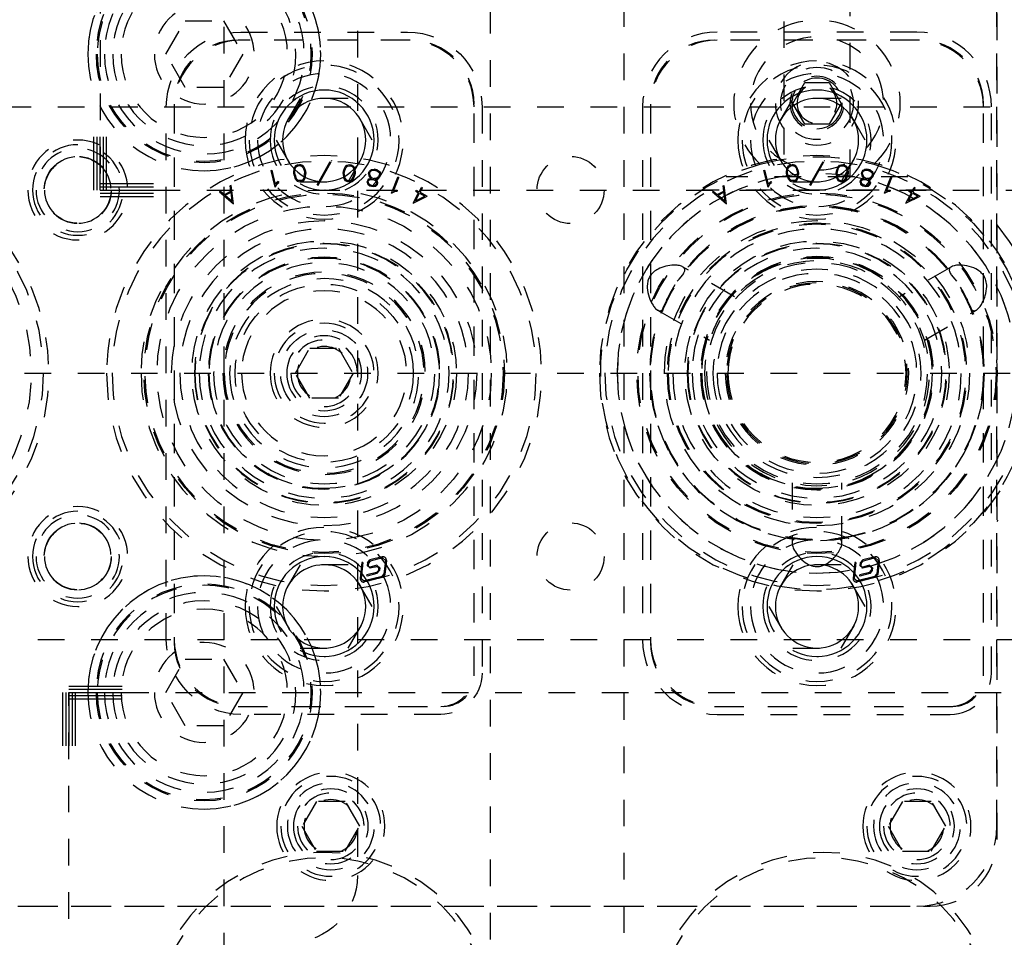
# Model space of a CAD drawing. Header units: inches. Extents: x 3 to 351, y 4 to 271.
# Tile 513 of 530: x 301.72 to 305.42, y 154.06 to 157.5. Entities that reach past the tile are written whole.
import ezdxf

# ---------------------------------------------------------------- set-up
doc = ezdxf.new("R2010")
doc.units = ezdxf.units.IN
doc.header["$LTSCALE"] = 0.5
doc.header["$MEASUREMENT"] = 0
doc.linetypes.add('DIVIDE', pattern=[0.393701, 0.19685, -0.098425, 0, -0.098425])
doc.linetypes.add('HIDDEN', pattern=[0.225, 0.15, -0.075])
doc.layers.add('MFB', color=7, linetype='Continuous')

# ---------------------------------------------------------------- blocks, each defined once
blk = doc.blocks.new('ArrowheadSection')
at = {"color": 0}
for p, q in [((0, 1), (-1, 1)), ((0, 0.5), (-1, 0.5)), ((0, 0), (-1, 0)), ((0, -0.5), (-1, -0.5)), ((0, -1), (-1, -1))]:
    blk.add_line(p, q, dxfattribs=at)

msp = doc.modelspace()

# ---------------------------------------------------------------- linework, layer by layer
at = {"layer": 'MFB', "color": 254, "linetype": 'HIDDEN'}
for p, q in [((302.4875, 146.1736), (302.4875, 166.1736)), ((303.9875, 166.1736), (303.9875, 146.1736)), ((304.5875, 161.294), (304.5875, 156.9131)), ((304.8375, 156.9131), (304.8375, 161.294)), ((303.4875, 151.0486), (303.4875, 158.5586)), ((302.9875, 158.0586), (302.9875, 154.2886)), ((305.3875, 157.9236), (305.3875, 154.4236)), ((305.3875, 154.4736), (305.3875, 157.8736)), ((302.2682, 157.3711), (302.3403, 157.4961)), ((302.3403, 157.4961), (302.4847, 157.4961)), ((302.4847, 157.4961), (302.5569, 157.3711)), ((302.55, 157.4536), (303.175, 157.4536)), ((305.0875, 157.4536), (304.3375, 157.4536)), ((303.185, 157.4236), (302.54, 157.4236)), ((303.175, 157.4236), (302.55, 157.4236)), ((305.0975, 157.4236), (304.3275, 157.4236)), ((305.0875, 157.4236), (304.3375, 157.4236)), ((302.3403, 157.2461), (302.2682, 157.3711)), ((302.5569, 157.3711), (302.4847, 157.2461)), ((302.4847, 157.2461), (302.3403, 157.2461)), ((304.6223, 157.1861), (304.6674, 157.2642)), ((304.6674, 157.2642), (304.7576, 157.2642)), ((304.7576, 157.2642), (304.8027, 157.1861)), ((302.7723, 157.2048), (302.6821, 157.0486)), ((302.9527, 157.2048), (302.7723, 157.2048)), ((303.0429, 157.0486), (302.9527, 157.2048)), ((304.6223, 157.2048), (304.5321, 157.0486)), ((304.8027, 157.2048), (304.6223, 157.2048)), ((304.8929, 157.0486), (304.8027, 157.2048)), ((295.4625, 157.1736), (323.0875, 157.1736)), ((302.27, 155.1736), (302.27, 157.1736)), ((302.3, 157.1836), (302.3, 155.1636)), ((302.3, 157.1736), (302.3, 155.1736)), ((303.425, 155.0386), (303.425, 157.1836)), ((303.425, 155.0486), (303.425, 157.1736)), ((303.455, 157.1736), (303.455, 155.0486)), ((304.0575, 157.1736), (304.0575, 155.1736)), ((304.0875, 157.1836), (304.0875, 155.1636)), ((304.0875, 157.1736), (304.0875, 155.1736)), ((304.6674, 157.1079), (304.6223, 157.1861)), ((304.8027, 157.1861), (304.7576, 157.1079)), ((305.3375, 155.0386), (305.3375, 157.1836)), ((305.3375, 155.0486), (305.3375, 157.1736)), ((305.3675, 155.0486), (305.3675, 157.1736)), ((304.7576, 157.1079), (304.6674, 157.1079)), ((302.6821, 157.0486), (302.7723, 156.8923)), ((302.9527, 156.8923), (303.0429, 157.0486)), ((304.5321, 157.0486), (304.6223, 156.8923)), ((304.8027, 156.8923), (304.8929, 157.0486)), ((302.8362, 156.881), (302.8877, 156.9724)), ((302.8877, 156.9724), (302.8911, 156.9704)), ((304.6862, 156.881), (304.7377, 156.9724)), ((304.7377, 156.9724), (304.7411, 156.9704)), ((302.663, 156.9342), (302.6668, 156.9351)), ((302.6803, 156.8816), (302.6668, 156.9351)), ((302.7484, 156.9261), (302.7495, 156.9413)), ((302.7495, 156.9413), (302.7546, 156.9514)), ((302.7523, 156.9262), (302.7533, 156.9402)), ((302.7533, 156.9402), (302.7575, 156.9484)), ((302.7546, 156.9514), (302.7637, 156.9557)), ((302.7586, 156.9533), (302.7546, 156.9514)), ((302.7575, 156.9484), (302.7648, 156.9519)), ((302.7637, 156.9557), (302.7597, 156.9538)), ((302.7637, 156.9557), (302.7699, 156.9565)), ((302.7648, 156.9519), (302.7698, 156.9525)), ((302.7698, 156.9525), (302.7777, 156.9509)), ((302.7699, 156.9565), (302.7798, 156.9545)), ((302.7798, 156.9545), (302.7699, 156.9565)), ((302.7777, 156.9509), (302.7837, 156.9439)), ((302.7798, 156.9545), (302.7872, 156.9459)), ((302.7837, 156.9439), (302.7881, 156.9306)), ((302.7872, 156.9459), (302.792, 156.9315)), ((302.8397, 156.8791), (302.8911, 156.9704)), ((302.9354, 156.9314), (302.9402, 156.9457)), ((302.9392, 156.9305), (302.9436, 156.9438)), ((302.9402, 156.9457), (302.9476, 156.9543)), ((302.9436, 156.9438), (302.9497, 156.9507)), ((302.9476, 156.9543), (302.9574, 156.9563)), ((302.9497, 156.9507), (302.9575, 156.9523)), ((302.9574, 156.9563), (302.9637, 156.9555)), ((302.9575, 156.9523), (302.9626, 156.9516)), ((302.9626, 156.9516), (302.9698, 156.9482)), ((302.9637, 156.9555), (302.9727, 156.9512)), ((302.9698, 156.9482), (302.974, 156.9399)), ((302.9727, 156.9512), (302.9779, 156.941)), ((302.974, 156.9399), (302.975, 156.926)), ((302.9779, 156.941), (302.979, 156.9259)), ((303.0315, 156.9308), (303.0362, 156.9362)), ((303.0362, 156.9362), (303.0403, 156.9387)), ((303.0403, 156.9387), (303.0501, 156.9394)), ((303.0415, 156.9349), (303.0498, 156.9354)), ((303.0461, 156.9352), (303.0498, 156.9354)), ((303.0498, 156.9354), (303.0602, 156.9328)), ((303.0501, 156.9394), (303.0618, 156.9365)), ((303.0618, 156.9365), (303.0501, 156.9394)), ((303.0618, 156.9365), (303.0701, 156.9311)), ((304.513, 156.9342), (304.5168, 156.9351)), ((304.5303, 156.8816), (304.5168, 156.9351)), ((304.5984, 156.9261), (304.5995, 156.9413)), ((304.5995, 156.9413), (304.6046, 156.9514)), ((304.6023, 156.9262), (304.6033, 156.9402)), ((304.6033, 156.9402), (304.6075, 156.9484)), ((304.6046, 156.9514), (304.6137, 156.9557)), ((304.6075, 156.9484), (304.6148, 156.9519)), ((304.6137, 156.9557), (304.6199, 156.9565)), ((304.6148, 156.9519), (304.6198, 156.9525)), ((304.6198, 156.9525), (304.6277, 156.9509)), ((304.6198, 156.9525), (304.6277, 156.9509)), ((304.6199, 156.9565), (304.6298, 156.9545)), ((304.6298, 156.9545), (304.6199, 156.9565)), ((304.6277, 156.9509), (304.6337, 156.9439)), ((304.6298, 156.9545), (304.6372, 156.9459)), ((304.6372, 156.9459), (304.6298, 156.9545)), ((304.6337, 156.9439), (304.6381, 156.9306)), ((304.6372, 156.9459), (304.642, 156.9315)), ((304.6897, 156.8791), (304.7411, 156.9704)), ((304.7854, 156.9314), (304.7902, 156.9457)), ((304.7892, 156.9305), (304.7936, 156.9438)), ((304.7902, 156.9457), (304.7976, 156.9543)), ((304.7936, 156.9438), (304.7997, 156.9507)), ((304.7976, 156.9543), (304.8074, 156.9563)), ((304.7997, 156.9507), (304.8075, 156.9523)), ((304.8074, 156.9563), (304.8137, 156.9555)), ((304.8075, 156.9523), (304.8126, 156.9516)), ((304.8126, 156.9516), (304.8198, 156.9482)), ((304.8137, 156.9555), (304.8227, 156.9512)), ((304.8198, 156.9482), (304.824, 156.9399)), ((304.8227, 156.9512), (304.8279, 156.941)), ((304.824, 156.9399), (304.825, 156.926)), ((304.8279, 156.941), (304.829, 156.9259)), ((304.8815, 156.9308), (304.8862, 156.9362)), ((304.8862, 156.9362), (304.8903, 156.9387)), ((304.8903, 156.9387), (304.9001, 156.9394)), ((304.9001, 156.9394), (304.8903, 156.9387)), ((304.8915, 156.9349), (304.8998, 156.9354)), ((304.8961, 156.9352), (304.8998, 156.9354)), ((304.8998, 156.9354), (304.9102, 156.9328)), ((304.9001, 156.9394), (304.9118, 156.9365)), ((304.9118, 156.9365), (304.9001, 156.9394)), ((304.9118, 156.9365), (304.9201, 156.9311)), ((302.6788, 156.8713), (302.663, 156.9342)), ((302.7495, 156.9173), (302.7484, 156.9261)), ((302.7495, 156.9173), (302.7542, 156.9028)), ((302.7533, 156.9181), (302.7523, 156.9262)), ((302.7533, 156.9181), (302.7577, 156.9048)), ((302.7542, 156.9028), (302.7616, 156.8943)), ((302.7577, 156.9048), (302.7637, 156.8978)), ((302.7766, 156.8968), (302.7839, 156.9003)), ((302.7839, 156.9003), (302.788, 156.9086)), ((302.7868, 156.8973), (302.7919, 156.9075)), ((302.788, 156.9086), (302.7891, 156.9225)), ((302.7881, 156.9306), (302.7891, 156.9225)), ((302.7919, 156.9075), (302.7931, 156.9226)), ((302.792, 156.9315), (302.7931, 156.9226)), ((302.9343, 156.9225), (302.9354, 156.9314)), ((302.9343, 156.9225), (302.9354, 156.9074)), ((302.9354, 156.9074), (302.9404, 156.8972)), ((302.9382, 156.9224), (302.9392, 156.9305)), ((302.9382, 156.9224), (302.9392, 156.9084)), ((302.9392, 156.9084), (302.9434, 156.9001)), ((302.9434, 156.9001), (302.9506, 156.8967)), ((302.9635, 156.8976), (302.9695, 156.9046)), ((302.9656, 156.894), (302.973, 156.9026)), ((302.9695, 156.9046), (302.974, 156.9179)), ((302.973, 156.9026), (302.9779, 156.917)), ((302.975, 156.926), (302.974, 156.9179)), ((302.979, 156.9259), (302.9779, 156.917)), ((303.0259, 156.8968), (303.0308, 156.9026)), ((303.0292, 156.9216), (303.0315, 156.9308)), ((303.0292, 156.9216), (303.0307, 156.9146)), ((303.0295, 156.895), (303.0329, 156.899)), ((303.0307, 156.9146), (303.0352, 156.907)), ((303.0308, 156.9026), (303.0379, 156.9041)), ((303.0329, 156.899), (303.0383, 156.9001)), ((303.0332, 156.9215), (303.0351, 156.9289)), ((303.0332, 156.9215), (303.0344, 156.916)), ((303.0379, 156.9041), (303.0339, 156.9032)), ((303.0344, 156.916), (303.0381, 156.9098)), ((303.0351, 156.9289), (303.0387, 156.9331)), ((303.0352, 156.907), (303.0398, 156.9041)), ((303.0379, 156.9041), (303.0398, 156.9041)), ((303.0381, 156.9098), (303.0453, 156.9052)), ((303.0383, 156.9001), (303.0464, 156.9001)), ((303.0387, 156.9331), (303.0415, 156.9349)), ((303.0453, 156.9052), (303.0474, 156.9041)), ((303.0464, 156.9001), (303.0536, 156.8963)), ((303.0474, 156.9041), (303.0498, 156.9041)), ((303.0498, 156.9041), (303.0583, 156.9047)), ((303.0583, 156.9047), (303.0498, 156.9041)), ((303.0542, 156.9004), (303.0595, 156.9008)), ((303.0542, 156.9004), (303.0559, 156.8996)), ((303.0559, 156.8996), (303.0613, 156.8948)), ((303.0613, 156.8948), (303.0559, 156.8996)), ((303.0583, 156.9047), (303.0645, 156.9084)), ((303.0645, 156.9084), (303.0583, 156.9047)), ((303.0595, 156.9008), (303.0671, 156.9054)), ((303.0602, 156.9328), (303.0672, 156.9283)), ((303.0645, 156.9084), (303.0681, 156.9127)), ((303.0671, 156.9054), (303.0717, 156.9108)), ((303.0672, 156.9283), (303.0689, 156.9255)), ((303.07, 156.9201), (303.0681, 156.9127)), ((303.0689, 156.9255), (303.07, 156.9201)), ((303.0701, 156.9311), (303.0726, 156.927)), ((303.0741, 156.92), (303.0717, 156.9108)), ((303.0726, 156.927), (303.0741, 156.92)), ((303.1158, 156.8495), (303.1392, 156.9099)), ((303.1229, 156.8569), (303.1429, 156.9084)), ((303.1392, 156.9099), (303.1429, 156.9084)), ((303.1429, 156.9084), (303.1392, 156.9099)), ((305.0535, 156.9111), (304.3716, 156.9111)), ((304.5288, 156.8713), (304.513, 156.9342)), ((304.5995, 156.9173), (304.5984, 156.9261)), ((304.5995, 156.9173), (304.6042, 156.9028)), ((304.6033, 156.9181), (304.6023, 156.9262)), ((304.6033, 156.9181), (304.6077, 156.9048)), ((304.6042, 156.9028), (304.6116, 156.8943)), ((304.6077, 156.9048), (304.6137, 156.8978)), ((304.6266, 156.8968), (304.6339, 156.9003)), ((304.6339, 156.9003), (304.638, 156.9086)), ((304.6368, 156.8973), (304.6419, 156.9075)), ((304.638, 156.9086), (304.6391, 156.9225)), ((304.6381, 156.9306), (304.6391, 156.9225)), ((304.6419, 156.9075), (304.6431, 156.9226)), ((304.642, 156.9315), (304.6431, 156.9226)), ((304.7843, 156.9225), (304.7854, 156.9314)), ((304.7843, 156.9225), (304.7854, 156.9074)), ((304.7854, 156.9074), (304.7904, 156.8972)), ((304.7882, 156.9224), (304.7892, 156.9305)), ((304.7882, 156.9224), (304.7892, 156.9084)), ((304.7892, 156.9084), (304.7934, 156.9001)), ((304.7934, 156.9001), (304.8006, 156.8967)), ((304.8135, 156.8976), (304.8195, 156.9046)), ((304.8156, 156.894), (304.823, 156.9026)), ((304.8195, 156.9046), (304.824, 156.9179)), ((304.823, 156.9026), (304.8279, 156.917)), ((304.825, 156.926), (304.824, 156.9179)), ((304.829, 156.9259), (304.8279, 156.917)), ((304.8759, 156.8968), (304.8808, 156.9026)), ((304.8792, 156.9216), (304.8815, 156.9308)), ((304.8792, 156.9216), (304.8807, 156.9146)), ((304.8795, 156.895), (304.8829, 156.899)), ((304.8807, 156.9146), (304.8852, 156.907)), ((304.8808, 156.9026), (304.8879, 156.9041)), ((304.8829, 156.899), (304.8883, 156.9001)), ((304.8832, 156.9215), (304.8851, 156.9289)), ((304.8832, 156.9215), (304.8844, 156.916)), ((304.8844, 156.916), (304.8881, 156.9098)), ((304.8861, 156.9133), (304.8844, 156.916)), ((304.8851, 156.9289), (304.8887, 156.9331)), ((304.8852, 156.907), (304.8898, 156.9041)), ((304.8881, 156.9098), (304.8865, 156.9125)), ((304.8879, 156.9041), (304.8898, 156.9041)), ((304.8881, 156.9098), (304.8953, 156.9052)), ((304.8953, 156.9052), (304.8881, 156.9098)), ((304.8883, 156.9001), (304.8964, 156.9001)), ((304.8887, 156.9331), (304.8915, 156.9349)), ((304.8953, 156.9052), (304.8974, 156.9041)), ((304.8964, 156.9001), (304.9036, 156.8963)), ((304.8974, 156.9041), (304.8998, 156.9041)), ((304.8998, 156.9041), (304.9083, 156.9047)), ((304.9083, 156.9047), (304.8998, 156.9041)), ((304.9042, 156.9004), (304.9095, 156.9008)), ((304.9042, 156.9004), (304.9059, 156.8996)), ((304.9059, 156.8996), (304.9113, 156.8948)), ((304.9113, 156.8948), (304.9059, 156.8996)), ((304.9083, 156.9047), (304.9145, 156.9084)), ((304.9145, 156.9084), (304.9083, 156.9047)), ((304.9095, 156.9008), (304.9171, 156.9054)), ((304.9102, 156.9328), (304.9172, 156.9283)), ((304.9145, 156.9084), (304.9181, 156.9127)), ((304.9171, 156.9054), (304.9217, 156.9108)), ((304.9172, 156.9283), (304.9189, 156.9255)), ((304.92, 156.9201), (304.9181, 156.9127)), ((304.9189, 156.9255), (304.92, 156.9201)), ((304.9201, 156.9311), (304.9226, 156.927)), ((304.9241, 156.92), (304.9217, 156.9108)), ((304.9226, 156.927), (304.9241, 156.92)), ((304.9658, 156.8495), (304.9892, 156.9099)), ((304.9729, 156.8569), (304.9929, 156.9084)), ((304.9892, 156.9099), (304.9929, 156.9084)), ((304.9929, 156.9084), (304.9892, 156.9099)), ((302.5098, 156.8773), (302.5137, 156.8778)), ((302.5137, 156.8778), (302.5098, 156.8773)), ((302.5123, 156.8573), (302.5098, 156.8773)), ((302.5225, 156.8089), (302.5137, 156.8778)), ((302.6788, 156.8713), (302.6873, 156.8856)), ((302.6803, 156.8816), (302.6842, 156.8882)), ((302.6842, 156.8882), (302.6803, 156.8816)), ((302.6842, 156.8882), (302.6893, 156.8925)), ((302.6893, 156.8925), (302.6842, 156.8882)), ((302.6873, 156.8856), (302.6919, 156.8895)), ((302.6893, 156.8925), (302.6919, 156.8895)), ((302.7616, 156.8943), (302.7715, 156.8922)), ((302.7616, 156.8943), (302.7715, 156.8922)), ((302.7637, 156.8978), (302.7716, 156.8962)), ((302.7716, 156.8962), (302.7637, 156.8978)), ((302.7715, 156.8922), (302.7778, 156.893)), ((302.7716, 156.8962), (302.7766, 156.8968)), ((302.7766, 156.8968), (302.7716, 156.8962)), ((302.7723, 156.8923), (302.9527, 156.8923)), ((302.7778, 156.893), (302.7868, 156.8973)), ((302.7778, 156.893), (302.7868, 156.8973)), ((302.8362, 156.881), (302.8397, 156.8791)), ((302.9404, 156.8972), (302.9495, 156.8929)), ((302.9495, 156.8929), (302.9558, 156.8921)), ((302.9495, 156.8929), (302.9558, 156.8921)), ((302.9506, 156.8967), (302.9556, 156.8961)), ((302.9556, 156.8961), (302.9506, 156.8967)), ((302.9556, 156.8961), (302.9635, 156.8976)), ((302.9558, 156.8921), (302.9656, 156.894)), ((303.0242, 156.8904), (303.0259, 156.8968)), ((303.0242, 156.8904), (303.0259, 156.8829)), ((303.0259, 156.8829), (303.0345, 156.8774)), ((303.0283, 156.8904), (303.0295, 156.895)), ((303.0283, 156.8904), (303.0294, 156.8854)), ((303.0294, 156.8854), (303.0361, 156.8811)), ((303.0345, 156.8774), (303.0462, 156.8745)), ((303.0361, 156.8811), (303.0465, 156.8784)), ((303.0462, 156.8745), (303.0563, 156.8753)), ((303.0465, 156.8784), (303.0544, 156.8791)), ((303.0544, 156.8791), (303.0465, 156.8784)), ((303.0536, 156.8963), (303.0577, 156.8927)), ((303.0544, 156.8791), (303.0577, 156.8829)), ((303.0563, 156.8753), (303.0613, 156.881)), ((303.0577, 156.8927), (303.0589, 156.8875)), ((303.0589, 156.8875), (303.0577, 156.8829)), ((303.0613, 156.8948), (303.0629, 156.8875)), ((303.0629, 156.8875), (303.0613, 156.881)), ((303.2191, 156.8544), (303.2276, 156.8703)), ((303.2225, 156.8525), (303.2311, 156.8684)), ((303.2276, 156.8703), (303.2311, 156.8684)), ((303.2311, 156.8684), (303.2276, 156.8703)), ((305.1455, 156.8611), (304.2795, 156.8611)), ((304.3598, 156.8773), (304.3637, 156.8778)), ((304.3623, 156.8573), (304.3598, 156.8773)), ((304.3725, 156.8089), (304.3637, 156.8778)), ((304.5288, 156.8713), (304.5373, 156.8856)), ((304.5303, 156.8816), (304.5342, 156.8882)), ((304.5342, 156.8882), (304.5303, 156.8816)), ((304.5342, 156.8882), (304.5393, 156.8925)), ((304.5393, 156.8925), (304.5342, 156.8882)), ((304.5373, 156.8856), (304.5419, 156.8895)), ((304.5393, 156.8925), (304.5419, 156.8895)), ((304.6116, 156.8943), (304.6215, 156.8922)), ((304.6116, 156.8943), (304.6215, 156.8922)), ((304.6137, 156.8978), (304.6216, 156.8962)), ((304.6216, 156.8962), (304.6137, 156.8978)), ((304.6215, 156.8922), (304.6278, 156.893)), ((304.6216, 156.8962), (304.6266, 156.8968)), ((304.6266, 156.8968), (304.6216, 156.8962)), ((304.6223, 156.8923), (304.8027, 156.8923)), ((304.625, 156.8927), (304.6278, 156.893)), ((304.6278, 156.893), (304.6368, 156.8973)), ((304.6278, 156.893), (304.6368, 156.8973)), ((304.6862, 156.881), (304.6897, 156.8791)), ((304.7904, 156.8972), (304.7995, 156.8929)), ((304.7995, 156.8929), (304.8058, 156.8921)), ((304.8006, 156.8967), (304.8056, 156.8961)), ((304.8056, 156.8961), (304.8135, 156.8976)), ((304.8058, 156.8921), (304.8156, 156.894)), ((304.8742, 156.8904), (304.8759, 156.8968)), ((304.8742, 156.8904), (304.8759, 156.8829)), ((304.8759, 156.8829), (304.8845, 156.8774)), ((304.8783, 156.8904), (304.8795, 156.895)), ((304.8783, 156.8904), (304.8794, 156.8854)), ((304.8794, 156.8854), (304.8861, 156.8811)), ((304.8861, 156.8811), (304.8794, 156.8854)), ((304.8845, 156.8774), (304.8962, 156.8745)), ((304.8861, 156.8811), (304.8965, 156.8784)), ((304.8918, 156.8796), (304.8861, 156.8811)), ((304.8962, 156.8745), (304.9063, 156.8753)), ((304.8965, 156.8784), (304.9044, 156.8791)), ((304.9044, 156.8791), (304.8965, 156.8784)), ((304.9036, 156.8963), (304.9077, 156.8927)), ((304.9044, 156.8791), (304.9077, 156.8829)), ((304.9063, 156.8753), (304.9113, 156.881)), ((304.9077, 156.8927), (304.9089, 156.8875)), ((304.9089, 156.8875), (304.9077, 156.8829)), ((304.9113, 156.8948), (304.9129, 156.8875)), ((304.9129, 156.8875), (304.9113, 156.881)), ((305.0691, 156.8544), (305.0776, 156.8703)), ((305.0725, 156.8525), (305.0811, 156.8684)), ((305.0776, 156.8703), (305.0811, 156.8684)), ((305.0811, 156.8684), (305.0776, 156.8703)), ((302.4702, 156.8544), (302.4728, 156.8574)), ((302.4728, 156.8574), (302.4702, 156.8544)), ((302.4702, 156.8544), (302.5225, 156.8089)), ((302.4728, 156.8574), (302.4879, 156.8442)), ((302.4879, 156.8442), (302.5123, 156.8573)), ((302.4911, 156.8415), (302.5129, 156.8532)), ((302.4911, 156.8415), (302.5173, 156.8187)), ((302.5173, 156.8187), (302.5129, 156.8532)), ((303.1158, 156.8495), (303.1309, 156.8562)), ((303.1229, 156.8569), (303.1299, 156.8601)), ((303.1266, 156.8586), (303.1229, 156.8569)), ((303.1299, 156.8601), (303.1366, 156.8607)), ((303.1309, 156.8562), (303.1369, 156.8567)), ((303.1366, 156.8607), (303.1369, 156.8567)), ((303.1962, 156.812), (303.2172, 156.8509)), ((303.1962, 156.812), (303.2493, 156.8381)), ((303.2055, 156.821), (303.2207, 156.8491)), ((303.2055, 156.821), (303.2407, 156.8383)), ((303.2064, 156.8568), (303.2082, 156.8602)), ((303.2064, 156.8568), (303.2172, 156.8509)), ((303.2082, 156.8602), (303.2191, 156.8544)), ((303.2207, 156.8491), (303.2407, 156.8383)), ((303.2225, 156.8525), (303.2493, 156.8381)), ((304.3202, 156.8544), (304.3228, 156.8574)), ((304.3228, 156.8574), (304.3202, 156.8544)), ((304.3202, 156.8544), (304.3725, 156.8089)), ((304.3228, 156.8574), (304.3379, 156.8442)), ((304.3379, 156.8442), (304.3623, 156.8573)), ((304.3411, 156.8415), (304.3629, 156.8532)), ((304.3411, 156.8415), (304.3673, 156.8187)), ((304.3673, 156.8187), (304.3629, 156.8532)), ((304.9658, 156.8495), (304.9809, 156.8562)), ((304.9729, 156.8569), (304.9799, 156.8601)), ((304.9766, 156.8586), (304.9729, 156.8569)), ((304.9799, 156.8601), (304.9866, 156.8607)), ((304.9809, 156.8562), (304.9869, 156.8567)), ((304.9866, 156.8607), (304.9869, 156.8567)), ((305.0462, 156.812), (305.0672, 156.8509)), ((305.0462, 156.812), (305.0993, 156.8381)), ((305.0555, 156.821), (305.0707, 156.8491)), ((305.0555, 156.821), (305.0907, 156.8383)), ((305.0564, 156.8568), (305.0582, 156.8602)), ((305.0564, 156.8568), (305.0672, 156.8509)), ((305.0582, 156.8602), (305.0691, 156.8544)), ((305.0707, 156.8491), (305.0907, 156.8383)), ((305.0725, 156.8525), (305.0993, 156.8381)), ((304.1227, 156.5679), (304.116, 156.5647)), ((304.1296, 156.5706), (304.1227, 156.5679)), ((304.1372, 156.5731), (304.1296, 156.5706)), ((304.1449, 156.5752), (304.1372, 156.5731)), ((304.1524, 156.5768), (304.1449, 156.5752)), ((304.1598, 156.5779), (304.1524, 156.5768)), ((304.1672, 156.5787), (304.1598, 156.5779)), ((304.1743, 156.5791), (304.1672, 156.5787)), ((304.181, 156.5791), (304.1743, 156.5791)), ((304.1874, 156.5787), (304.181, 156.5791)), ((304.1919, 156.5781), (304.1874, 156.5787)), ((304.1961, 156.5774), (304.1919, 156.5781)), ((304.2, 156.5764), (304.1961, 156.5774)), ((304.2035, 156.5752), (304.2, 156.5764)), ((304.2058, 156.5742), (304.2035, 156.5752)), ((304.2079, 156.5731), (304.2058, 156.5742)), ((304.208, 156.5731), (304.2079, 156.5731)), ((304.4031, 156.4604), (304.208, 156.5731)), ((304.2098, 156.5719), (304.208, 156.5731)), ((304.2114, 156.5707), (304.2098, 156.5719)), ((304.2128, 156.5693), (304.2114, 156.5707)), ((304.214, 156.5679), (304.2128, 156.5693)), ((304.2149, 156.5664), (304.214, 156.5679)), ((304.2155, 156.5648), (304.2149, 156.5664)), ((305.217, 156.5731), (305.0219, 156.4604)), ((305.2102, 156.5665), (305.2093, 156.5643)), ((305.2115, 156.5685), (305.2102, 156.5665)), ((305.2128, 156.57), (305.2115, 156.5685)), ((305.2144, 156.5714), (305.2128, 156.57)), ((305.2163, 156.5726), (305.2144, 156.5714)), ((305.217, 156.5731), (305.2163, 156.5726)), ((305.2183, 156.5738), (305.217, 156.5731)), ((305.2205, 156.5748), (305.2183, 156.5738)), ((305.2229, 156.5757), (305.2205, 156.5748)), ((305.2271, 156.5769), (305.2229, 156.5757)), ((305.2316, 156.5779), (305.2271, 156.5769)), ((305.2364, 156.5786), (305.2316, 156.5779)), ((305.2415, 156.579), (305.2364, 156.5786)), ((305.2468, 156.5791), (305.2415, 156.579)), ((305.2522, 156.579), (305.2468, 156.5791)), ((305.2579, 156.5787), (305.2522, 156.579)), ((305.2663, 156.5778), (305.2579, 156.5787)), ((305.2748, 156.5763), (305.2663, 156.5778)), ((305.2836, 156.5743), (305.2748, 156.5763)), ((305.2923, 156.5717), (305.2836, 156.5743)), ((305.3007, 156.5686), (305.2923, 156.5717)), ((305.3089, 156.5648), (305.3007, 156.5686)), ((304.0819, 156.5313), (304.0804, 156.5278)), ((304.0835, 156.5346), (304.0819, 156.5313)), ((304.0853, 156.5378), (304.0835, 156.5346)), ((304.0874, 156.5408), (304.0853, 156.5378)), ((304.0896, 156.5438), (304.0874, 156.5408)), ((304.092, 156.5467), (304.0896, 156.5438)), ((304.0946, 156.5495), (304.092, 156.5467)), ((304.0986, 156.5532), (304.0946, 156.5495)), ((304.1029, 156.5566), (304.0986, 156.5532)), ((304.1071, 156.5595), (304.1029, 156.5566)), ((304.1115, 156.5622), (304.1071, 156.5595)), ((304.116, 156.5647), (304.1115, 156.5622)), ((304.195, 156.5272), (304.2085, 156.5432)), ((304.2085, 156.5432), (304.2109, 156.5467)), ((304.2109, 156.5467), (304.2132, 156.5505)), ((304.2132, 156.5505), (304.2144, 156.5531)), ((304.2144, 156.5531), (304.2153, 156.5555)), ((304.2153, 156.5555), (304.2159, 156.5579)), ((304.216, 156.5631), (304.2155, 156.5648)), ((304.2159, 156.5579), (304.2162, 156.5606)), ((304.2162, 156.5606), (304.216, 156.5631)), ((305.2093, 156.5643), (305.2089, 156.5619)), ((305.2089, 156.5619), (305.2089, 156.5594)), ((305.2089, 156.5594), (305.2095, 156.5561)), ((305.2095, 156.5561), (305.2108, 156.5526)), ((305.2108, 156.5526), (305.2127, 156.5489)), ((305.2127, 156.5489), (305.2152, 156.545)), ((305.2152, 156.545), (305.2165, 156.5432)), ((305.2165, 156.5432), (305.23, 156.5272)), ((305.3147, 156.5616), (305.3089, 156.5648)), ((305.3203, 156.5579), (305.3147, 156.5616)), ((305.3238, 156.5553), (305.3203, 156.5579)), ((305.3271, 156.5526), (305.3238, 156.5553)), ((305.3303, 156.5496), (305.3271, 156.5526)), ((305.3329, 156.5469), (305.3303, 156.5496)), ((305.3353, 156.544), (305.3329, 156.5469)), ((305.3375, 156.541), (305.3353, 156.544)), ((305.3396, 156.538), (305.3375, 156.541)), ((305.3414, 156.5348), (305.3396, 156.538)), ((305.343, 156.5316), (305.3414, 156.5348)), ((305.3452, 156.5265), (305.343, 156.5316)), ((304.0758, 156.5078), (304.0754, 156.5012)), ((304.0754, 156.5012), (304.0755, 156.4945)), ((304.0755, 156.4945), (304.0764, 156.4855)), ((304.0763, 156.5121), (304.0758, 156.5078)), ((304.077, 156.5164), (304.0763, 156.5121)), ((304.078, 156.5206), (304.077, 156.5164)), ((304.0791, 156.5242), (304.078, 156.5206)), ((304.0804, 156.5278), (304.0791, 156.5242)), ((304.1882, 156.5196), (304.195, 156.5272)), ((305.23, 156.5272), (305.2368, 156.5196)), ((305.3469, 156.5211), (305.3452, 156.5265)), ((305.3481, 156.5159), (305.3469, 156.5211)), ((305.349, 156.5105), (305.3481, 156.5159)), ((305.3495, 156.504), (305.349, 156.5105)), ((305.3493, 156.4911), (305.3496, 156.4975)), ((305.3496, 156.4975), (305.3495, 156.504)), ((304.0764, 156.4855), (304.0778, 156.4767)), ((304.0778, 156.4767), (304.0799, 156.4678)), ((304.0799, 156.4678), (304.0825, 156.4592)), ((304.0825, 156.4592), (304.0856, 156.4511)), ((304.1475, 156.4449), (304.1507, 156.4546)), ((305.2744, 156.4546), (305.2776, 156.4449)), ((305.3393, 156.4507), (305.342, 156.4577)), ((305.342, 156.4577), (305.3443, 156.4651)), ((305.3443, 156.4651), (305.3464, 156.4728)), ((305.3464, 156.4728), (305.3481, 156.4818)), ((305.3481, 156.4818), (305.3493, 156.4911)), ((304.0856, 156.4511), (304.0889, 156.4434)), ((304.0889, 156.4434), (304.0915, 156.4383)), ((304.0915, 156.4383), (304.0941, 156.4336)), ((304.0941, 156.4336), (304.0969, 156.4291)), ((304.0969, 156.4291), (304.0992, 156.4256)), ((304.0992, 156.4256), (304.1017, 156.4224)), ((304.1017, 156.4224), (304.1041, 156.4194)), ((304.1041, 156.4194), (304.1066, 156.4168)), ((304.1359, 156.4167), (304.1384, 156.421)), ((304.1384, 156.421), (304.1404, 156.4252)), ((304.1404, 156.4252), (304.1475, 156.4449)), ((305.2776, 156.4449), (305.2846, 156.4252)), ((305.2846, 156.4252), (305.2854, 156.4234)), ((305.2854, 156.4234), (305.2875, 156.4194)), ((305.2875, 156.4194), (305.2897, 156.416)), ((305.3107, 156.4107), (305.3223, 156.4211)), ((305.3223, 156.4211), (305.3248, 156.4243)), ((305.3248, 156.4243), (305.3272, 156.4277)), ((305.3272, 156.4277), (305.3296, 156.4313)), ((305.3296, 156.4313), (305.3331, 156.4374)), ((305.3331, 156.4374), (305.3364, 156.444)), ((305.3364, 156.444), (305.3393, 156.4507)), ((304.1066, 156.4168), (304.1143, 156.4107)), ((304.1143, 156.4107), (304.3094, 156.2981)), ((304.1143, 156.4107), (304.1161, 156.4098)), ((304.1161, 156.4098), (304.1179, 156.409)), ((304.1179, 156.409), (304.1206, 156.4083)), ((304.1206, 156.4083), (304.1231, 156.4081)), ((304.1231, 156.4081), (304.1256, 156.4084)), ((304.1256, 156.4084), (304.1279, 156.4092)), ((304.1279, 156.4092), (304.1301, 156.4105)), ((304.1301, 156.4105), (304.1321, 156.4121)), ((304.1321, 156.4121), (304.1341, 156.4142)), ((304.1341, 156.4142), (304.1359, 156.4167)), ((305.1156, 156.2981), (305.3108, 156.4107)), ((305.2897, 156.416), (305.2912, 156.4139)), ((305.2912, 156.4139), (305.2929, 156.4121)), ((305.2929, 156.4121), (305.2947, 156.4107)), ((305.2947, 156.4107), (305.2969, 156.4093)), ((305.2969, 156.4093), (305.2992, 156.4085)), ((305.2992, 156.4085), (305.3009, 156.4082)), ((305.3009, 156.4082), (305.3026, 156.4081)), ((305.3026, 156.4081), (305.3044, 156.4083)), ((305.3044, 156.4083), (305.3062, 156.4087)), ((305.3062, 156.4087), (305.3081, 156.4094)), ((305.3081, 156.4094), (305.31, 156.4103)), ((305.31, 156.4103), (305.3107, 156.4107)), ((302.7543, 156.1736), (302.8084, 156.2673)), ((302.8084, 156.2673), (302.9166, 156.2673)), ((302.9166, 156.2673), (302.9708, 156.1736)), ((302.8084, 156.0798), (302.7543, 156.1736)), ((302.9708, 156.1736), (302.9166, 156.0798)), ((302.9166, 156.0798), (302.8084, 156.0798)), ((304.6188, 155.7622), (304.6188, 155.5369)), ((304.8063, 155.5369), (304.8063, 155.7622)), ((304.619, 155.5401), (304.6188, 155.538)), ((304.6188, 155.538), (304.6188, 155.5369)), ((304.6188, 155.5369), (304.6188, 155.5358)), ((304.6188, 155.5358), (304.619, 155.5333)), ((304.6194, 155.542), (304.619, 155.5401)), ((304.619, 155.5333), (304.6194, 155.5308)), ((304.6199, 155.5438), (304.6194, 155.542)), ((304.6194, 155.5308), (304.6202, 155.5271)), ((304.6207, 155.5454), (304.6199, 155.5438)), ((304.6216, 155.5469), (304.6207, 155.5454)), ((304.6227, 155.5482), (304.6216, 155.5469)), ((304.6247, 155.5497), (304.6227, 155.5482)), ((304.627, 155.5509), (304.6247, 155.5497)), ((304.6292, 155.5517), (304.627, 155.5509)), ((304.6316, 155.5523), (304.6292, 155.5517)), ((304.6342, 155.5526), (304.6316, 155.5523)), ((304.6383, 155.5527), (304.6342, 155.5526)), ((304.6428, 155.5525), (304.6383, 155.5527)), ((304.6444, 155.5523), (304.6428, 155.5525)), ((304.6649, 155.5486), (304.6444, 155.5523)), ((304.675, 155.5465), (304.6649, 155.5486)), ((304.7601, 155.5486), (304.75, 155.5465)), ((304.7806, 155.5523), (304.7601, 155.5486)), ((304.7847, 155.5526), (304.7806, 155.5523)), ((304.7893, 155.5527), (304.7847, 155.5526)), ((304.7934, 155.5523), (304.7893, 155.5527)), ((304.797, 155.5514), (304.7934, 155.5523)), ((304.7993, 155.5504), (304.797, 155.5514)), ((304.8013, 155.549), (304.7993, 155.5504)), ((304.803, 155.5474), (304.8013, 155.549)), ((304.8043, 155.5454), (304.803, 155.5474)), ((304.8051, 155.5438), (304.8043, 155.5454)), ((304.8057, 155.542), (304.8051, 155.5438)), ((304.8054, 155.5294), (304.806, 155.5333)), ((304.8061, 155.54), (304.8057, 155.542)), ((304.806, 155.5333), (304.8062, 155.5356)), ((304.8062, 155.5379), (304.8061, 155.54)), ((304.8063, 155.5369), (304.8062, 155.5379)), ((304.8062, 155.5356), (304.8063, 155.5369)), ((304.6202, 155.5271), (304.6214, 155.5232)), ((304.6214, 155.5232), (304.623, 155.5191)), ((304.623, 155.5191), (304.6249, 155.5149)), ((304.6249, 155.5149), (304.6279, 155.5091)), ((304.6279, 155.5091), (304.6314, 155.5032)), ((304.6314, 155.5032), (304.6355, 155.4971)), ((304.6355, 155.4971), (304.64, 155.491)), ((304.7867, 155.4933), (304.7901, 155.4979)), ((304.7901, 155.4979), (304.7932, 155.5025)), ((304.7932, 155.5025), (304.7961, 155.5073)), ((304.7961, 155.5073), (304.7987, 155.512)), ((304.7987, 155.512), (304.801, 155.5167)), ((304.801, 155.5167), (304.8028, 155.5211)), ((304.8028, 155.5211), (304.8043, 155.5253)), ((304.8043, 155.5253), (304.8054, 155.5294)), ((303.0042, 155.464), (302.9981, 155.4043)), ((303.0081, 155.4636), (303.002, 155.4039)), ((303.0081, 155.4636), (303.0042, 155.464)), ((303.0247, 155.4618), (303.0237, 155.4519)), ((303.0247, 155.4618), (303.0343, 155.4729)), ((303.0286, 155.4614), (303.0276, 155.4515)), ((303.0352, 155.4691), (303.0286, 155.4614)), ((303.0803, 155.4845), (303.0343, 155.4729)), ((303.0812, 155.4807), (303.0352, 155.4691)), ((303.0922, 155.4712), (303.0812, 155.4807)), ((303.0922, 155.4712), (303.0869, 155.4191)), ((303.0961, 155.4708), (303.0908, 155.4187)), ((304.64, 155.491), (304.645, 155.4851)), ((304.645, 155.4851), (304.6503, 155.4794)), ((304.6503, 155.4794), (304.6562, 155.4737)), ((304.6562, 155.4737), (304.6624, 155.4684)), ((304.6624, 155.4684), (304.6681, 155.4641)), ((304.6681, 155.4641), (304.6741, 155.4601)), ((304.6741, 155.4601), (304.6805, 155.4565)), ((304.6805, 155.4565), (304.6873, 155.4534)), ((304.7403, 155.4545), (304.7458, 155.4572)), ((304.7458, 155.4572), (304.7512, 155.4603)), ((304.7512, 155.4603), (304.7563, 155.4637)), ((304.7563, 155.4637), (304.7637, 155.4693)), ((304.7637, 155.4693), (304.7706, 155.4753)), ((304.7706, 155.4753), (304.7771, 155.4819)), ((304.7771, 155.4819), (304.7831, 155.4887)), ((304.7831, 155.4887), (304.7867, 155.4933)), ((304.8542, 155.464), (304.8481, 155.4043)), ((304.8581, 155.4636), (304.852, 155.4039)), ((304.8581, 155.4636), (304.8542, 155.464)), ((304.8581, 155.4636), (304.8542, 155.464)), ((304.8747, 155.4618), (304.8737, 155.4519)), ((304.8747, 155.4618), (304.8843, 155.4729)), ((304.8786, 155.4614), (304.8776, 155.4515)), ((304.8852, 155.4691), (304.8786, 155.4614)), ((304.9303, 155.4845), (304.8843, 155.4729)), ((304.9312, 155.4807), (304.8852, 155.4691)), ((304.9422, 155.4712), (304.9312, 155.4807)), ((304.9422, 155.4712), (304.9369, 155.4191)), ((304.9461, 155.4708), (304.9408, 155.4187)), ((302.7723, 155.4548), (302.6821, 155.2986)), ((302.9527, 155.4548), (302.7723, 155.4548)), ((303.0429, 155.2986), (302.9527, 155.4548)), ((303.0593, 155.4259), (303.0227, 155.4166)), ((303.0346, 155.4424), (303.0237, 155.4519)), ((303.0603, 155.4221), (303.0237, 155.4128)), ((303.0276, 155.4515), (303.0337, 155.4462)), ((303.0276, 155.4515), (303.0276, 155.4515)), ((303.06, 155.4529), (303.0337, 155.4462)), ((303.0609, 155.449), (303.0346, 155.4424)), ((303.0494, 155.4461), (303.0609, 155.449)), ((303.0593, 155.4259), (303.066, 155.4336)), ((303.06, 155.4529), (303.071, 155.4434)), ((303.0699, 155.4332), (303.0603, 155.4221)), ((303.067, 155.4438), (303.0609, 155.449)), ((303.067, 155.4438), (303.066, 155.4336)), ((303.071, 155.4434), (303.0699, 155.4332)), ((304.6223, 155.4548), (304.5321, 155.2986)), ((304.8027, 155.4548), (304.6223, 155.4548)), ((304.6873, 155.4534), (304.6927, 155.4515)), ((304.6927, 155.4515), (304.6982, 155.45)), ((304.6982, 155.45), (304.7021, 155.4492)), ((304.7021, 155.4492), (304.706, 155.4486)), ((304.706, 155.4486), (304.7099, 155.4484)), ((304.7099, 155.4484), (304.7141, 155.4483)), ((304.7141, 155.4483), (304.7182, 155.4486)), ((304.7182, 155.4486), (304.7222, 155.4491)), ((304.7222, 155.4491), (304.7264, 155.4499)), ((304.7264, 155.4499), (304.7305, 155.4509)), ((304.7305, 155.4509), (304.7346, 155.4522)), ((304.7346, 155.4522), (304.7403, 155.4545)), ((304.8929, 155.2986), (304.8027, 155.4548)), ((304.9093, 155.4259), (304.8727, 155.4166)), ((304.8846, 155.4424), (304.8737, 155.4519)), ((304.9103, 155.4221), (304.8737, 155.4128)), ((304.8776, 155.4515), (304.8837, 155.4462)), ((304.8776, 155.4515), (304.8776, 155.4515)), ((304.91, 155.4529), (304.8837, 155.4462)), ((304.9109, 155.449), (304.8846, 155.4424)), ((304.9093, 155.4259), (304.916, 155.4336)), ((304.91, 155.4529), (304.921, 155.4434)), ((304.9199, 155.4332), (304.9103, 155.4221)), ((304.917, 155.4438), (304.9109, 155.449)), ((304.917, 155.4438), (304.916, 155.4336)), ((304.921, 155.4434), (304.9199, 155.4332)), ((304.9207, 155.4406), (304.921, 155.4434)), ((303.002, 155.4039), (303.013, 155.3945)), ((303.0802, 155.4114), (303.013, 155.3945)), ((303.0812, 155.4076), (303.014, 155.3906)), ((303.0237, 155.4128), (303.0227, 155.4166)), ((303.0802, 155.4114), (303.0869, 155.4191)), ((303.0908, 155.4187), (303.0812, 155.4076)), ((304.852, 155.4039), (304.863, 155.3945)), ((304.9302, 155.4114), (304.863, 155.3945)), ((304.9312, 155.4076), (304.864, 155.3906)), ((304.8737, 155.4128), (304.8727, 155.4166)), ((304.9302, 155.4114), (304.9369, 155.4191)), ((304.9408, 155.4187), (304.9312, 155.4076)), ((302.6821, 155.2986), (302.7723, 155.1423)), ((302.9527, 155.1423), (303.0429, 155.2986)), ((304.5321, 155.2986), (304.6223, 155.1423)), ((304.8027, 155.1423), (304.8929, 155.2986)), ((323.0875, 155.1736), (295.4625, 155.1736)), ((302.7723, 155.1423), (302.9527, 155.1423)), ((304.6223, 155.1423), (304.8027, 155.1423)), ((302.2682, 154.9761), (302.3403, 155.1011)), ((302.3403, 155.1011), (302.4847, 155.1011)), ((302.4847, 155.1011), (302.5569, 154.9761)), ((302.3403, 154.8511), (302.2682, 154.9761)), ((302.5569, 154.9761), (302.4847, 154.8511)), ((302.54, 154.9236), (303.31, 154.9236)), ((302.55, 154.9236), (303.3, 154.9236)), ((304.3275, 154.9236), (305.2225, 154.9236)), ((304.3375, 154.9236), (305.2125, 154.9236)), ((303.3, 154.8936), (302.55, 154.8936)), ((304.3375, 154.8936), (305.2125, 154.8936)), ((302.4847, 154.8511), (302.3403, 154.8511)), ((302.8334, 154.5673), (302.7793, 154.4736)), ((302.9416, 154.5673), (302.8334, 154.5673)), ((302.9958, 154.4736), (302.9416, 154.5673)), ((305.0334, 154.5673), (304.9793, 154.4736)), ((305.1416, 154.5673), (305.0334, 154.5673)), ((305.1958, 154.4736), (305.1416, 154.5673)), ((302.7793, 154.4736), (302.8334, 154.3798)), ((302.9416, 154.3798), (302.9958, 154.4736)), ((304.9793, 154.4736), (305.0334, 154.3798)), ((305.1416, 154.3798), (305.1958, 154.4736)), ((302.8334, 154.3798), (302.9416, 154.3798)), ((305.0334, 154.3798), (305.1416, 154.3798)), ((300.5125, 154.1736), (305.1375, 154.1736)), ((300.5625, 154.1736), (305.0875, 154.1736))]:
    msp.add_line(p, q, dxfattribs=at)
at = {"layer": 'MFB', "color": 100, "linetype": 'DIVIDE'}
for p, q in [((302.0218, 161.4236), (302.0218, 156.8611)), ((302.0218, 156.8611), (308.1101, 156.8611)), ((291.9375, 156.1736), (326.7376, 156.1736)), ((301.9044, 153.7261), (301.9044, 154.9761)), ((301.9044, 154.9761), (308.8317, 154.9761))]:
    msp.add_line(p, q, dxfattribs=at)
at = {"layer": 'MFB', "color": 254, "linetype": 'HIDDEN', "extrusion": (0, 0, -1)}
for centre, radius in [((-302.4125, 157.3711), 0.4375), ((-302.4125, 157.3711), 0.4062), ((-302.4125, 157.3711), 0.4018), ((-302.4125, 157.3711), 0.375), ((-302.4125, 157.3711), 0.3438), ((-302.4125, 157.3711), 0.3125), ((-302.4125, 157.3711), 0.1875), ((-304.7125, 157.1861), 0.25), ((-302.8625, 157.0486), 0.2969), ((-304.7125, 157.0486), 0.2969), ((-304.7125, 157.1861), 0.1563), ((-302.8625, 157.0486), 0.2813), ((-304.7125, 157.0486), 0.2813), ((-302.8625, 157.0486), 0.25), ((-304.7125, 157.0486), 0.25), ((-304.7125, 157.1861), 0.1016), ((-304.7125, 157.1861), 0.095), ((-302.8625, 157.0486), 0.2031), ((-302.8625, 157.0486), 0.1875), ((-304.7125, 157.0486), 0.2031), ((-304.7125, 157.0486), 0.1875), ((-304.7125, 157.1861), 0.0747), ((-301.9375, 156.8611), 0.1875), ((-301.9375, 156.8611), 0.17), ((-301.9375, 156.8611), 0.1563), ((-301.0125, 156.1736), 0.8169), ((-301.9375, 156.8611), 0.125), ((-302.8625, 156.1736), 0.8169), ((-304.7125, 156.1736), 0.8169), ((-301.0125, 156.1736), 0.7963), ((-302.8625, 156.1736), 0.7963), ((-304.7125, 156.1736), 0.7963), ((-304.7125, 156.1736), 0.75), ((-302.8625, 156.1736), 0.6875), ((-304.7125, 156.1736), 0.6287), ((-302.8625, 156.1736), 0.5416), ((-304.7125, 156.1736), 0.5625), ((-304.7125, 156.1736), 0.5588), ((-304.7125, 156.1736), 0.5416), ((-302.8625, 156.1736), 0.4872), ((-302.8625, 156.1736), 0.485), ((-302.8625, 156.1736), 0.469), ((-304.7125, 156.1736), 0.4872), ((-304.7125, 156.1736), 0.485), ((-304.7125, 156.1736), 0.469), ((-302.8625, 156.1736), 0.435), ((-302.8625, 156.1736), 0.433), ((-302.8625, 156.1736), 0.4327), ((-304.7125, 156.1736), 0.4375), ((-304.7125, 156.1736), 0.435), ((-304.7125, 156.1736), 0.433), ((-304.7125, 156.1736), 0.4327), ((-302.8625, 156.1736), 0.415), ((-304.7125, 156.1736), 0.4219), ((-304.7125, 156.1736), 0.415), ((-302.8625, 156.1736), 0.38), ((-302.8625, 156.1736), 0.375), ((-302.8625, 156.1736), 0.3549), ((-304.7125, 156.1736), 0.3906), ((-304.7125, 156.1736), 0.375), ((-304.7125, 156.1736), 0.3442), ((-304.7125, 156.1736), 0.339), ((-304.7125, 156.1736), 0.3343), ((-302.8625, 156.1736), 0.3098), ((-302.8625, 156.1736), 0.2031), ((-302.8625, 156.1736), 0.1875), ((-302.8625, 156.1736), 0.1406), ((-302.8625, 156.1736), 0.125), ((-302.8625, 156.1736), 0.1005), ((-301.9375, 155.4861), 0.1875), ((-301.9375, 155.4861), 0.17), ((-301.9375, 155.4861), 0.1563), ((-301.9375, 155.4861), 0.125), ((-302.8625, 155.2986), 0.2969), ((-302.8625, 155.2986), 0.2813), ((-304.7125, 155.2986), 0.2969), ((-304.7125, 155.2986), 0.2813), ((-302.8625, 155.2986), 0.25), ((-304.7125, 155.2986), 0.25), ((-302.8625, 155.2986), 0.2031), ((-304.7125, 155.2986), 0.2031), ((-302.8625, 155.2986), 0.1875), ((-304.7125, 155.2986), 0.1875), ((-302.4125, 154.9761), 0.4375), ((-302.4125, 154.9761), 0.4062), ((-302.4125, 154.9761), 0.4018), ((-302.4125, 154.9761), 0.375), ((-302.4125, 154.9761), 0.3438), ((-302.4125, 154.9761), 0.3125), ((-302.4125, 154.9761), 0.1875), ((-302.8875, 154.4736), 0.2031), ((-302.8875, 154.4736), 0.1875), ((-305.0875, 154.4736), 0.2031), ((-305.0875, 154.4736), 0.1875), ((-302.8875, 154.4736), 0.163), ((-302.8875, 154.4736), 0.1406), ((-305.0875, 154.4736), 0.163), ((-305.0875, 154.4736), 0.1406), ((-302.8875, 154.4736), 0.125), ((-302.8875, 154.4736), 0.1005), ((-305.0875, 154.4736), 0.125), ((-305.0875, 154.4736), 0.1005), ((-302.8625, 153.7261), 0.6496), ((-302.8625, 153.7261), 0.6299), ((-304.7375, 153.7261), 0.6496), ((-304.7375, 153.7261), 0.6299)]:
    msp.add_circle(centre, radius, dxfattribs=at)
at = {"layer": 'MFB', "color": 254, "linetype": 'HIDDEN'}
for centre, radius in [((304.7125, 157.1861), 0.136), ((301.9375, 156.8611), 0.126), ((301.9375, 156.8611), 0.125), ((303.7875, 156.8611), 0.126), ((302.8625, 156.1736), 0.6766), ((302.8625, 156.1736), 0.6722), ((304.7125, 156.1736), 0.6766), ((304.7125, 156.1736), 0.6722), ((302.8625, 156.1736), 0.6271), ((304.7125, 156.1736), 0.6271), ((304.7125, 156.1736), 0.625), ((302.8625, 156.1736), 0.5726), ((304.7125, 156.1736), 0.5726), ((302.8625, 156.1736), 0.4965), ((304.7125, 156.1736), 0.4965), ((302.8625, 156.1736), 0.4323), ((304.7125, 156.1736), 0.4323), ((302.8625, 156.1736), 0.3343), ((302.8625, 156.1736), 0.163), ((301.9375, 155.4861), 0.126), ((301.9375, 155.4861), 0.125), ((303.7875, 155.4861), 0.126)]:
    msp.add_circle(centre, radius, dxfattribs=at)
at = {"layer": 'MFB', "color": 254, "linetype": 'Continuous', "extrusion": (0, 0, -1)}
for centre in [(-302.8625, 157.0486), (-304.7125, 157.0486), (-302.8625, 155.2986), (-304.7125, 155.2986)]:
    msp.add_circle(centre, 0.1563, dxfattribs=at)
at = {"layer": 'MFB', "color": 254, "linetype": 'HIDDEN'}
for centre, radius, start, end in [((302.4125, 157.3711), 0.4375, 270, 180), ((304.7125, 157.1861), 0.3125, 313.0204, 226.9796), ((304.3375, 157.1736), 0.28, 90, 180), ((305.0875, 157.1736), 0.28, 0, 90), ((302.54, 157.1836), 0.24, 90, 180), ((302.55, 157.1736), 0.25, 90, 180), ((303.175, 157.1736), 0.25, 0, 90), ((303.185, 157.1836), 0.24, 0, 90), ((304.3275, 157.1836), 0.24, 90, 180), ((304.3375, 157.1736), 0.25, 90, 180), ((305.0875, 157.1736), 0.25, 0, 90), ((305.0975, 157.1836), 0.24, 0, 90), ((304.7125, 157.1861), 0.095, 270, 180), ((304.7125, 156.1736), 0.75, 99.5941, 80.4059), ((302.8625, 156.1736), 0.125, 270, 180), ((303.0834, 155.4721), 0.0128, 354.1563, 104.1521), ((304.9334, 155.4721), 0.0128, 354.1563, 104.1521), ((302.4125, 154.9761), 0.4375, 270, 180), ((303.0108, 155.403), 0.0128, 174.1563, 284.1521), ((304.8608, 155.403), 0.0128, 174.1563, 284.1521), ((302.55, 155.1736), 0.25, 180, 270), ((302.54, 155.1636), 0.24, 180, 270), ((304.3375, 155.1736), 0.28, 180, 270), ((304.3375, 155.1736), 0.25, 180, 270), ((304.3275, 155.1636), 0.24, 180, 270), ((303.3, 155.0486), 0.125, 270, 0), ((303.31, 155.0386), 0.115, 270, 0), ((305.2125, 155.0486), 0.155, 270, 0), ((305.2125, 155.0486), 0.125, 270, 0), ((305.2225, 155.0386), 0.115, 270, 0), ((302.8875, 154.4736), 0.125, 270, 180), ((305.0875, 154.4736), 0.125, 270, 180), ((305.0875, 154.4736), 0.3, 270, 0), ((305.1375, 154.4236), 0.25, 270, 0)]:
    msp.add_arc(centre, radius, start, end, dxfattribs=at)
at = {"layer": 'MFB', "color": 254, "linetype": 'HIDDEN', "extrusion": (0, 0, -1)}
for centre, radius, start, end in [((-302.55, 157.1736), 0.28, 0, 90), ((-303.175, 157.1736), 0.28, 90, 180), ((-304.7125, 156.1736), 0.8125, 74.7871, 105.2129), ((-304.7125, 156.1736), 0.8125, 74.7871, 105.2129), ((-304.7125, 156.1736), 0.8125, 105.2129, 74.7871), ((-301.0125, 156.1736), 0.75, 106.3542, 73.6458), ((-304.7125, 156.1736), 0.875, 140.4823, 219.5177), ((-302.55, 155.1736), 0.28, 270, 0), ((-303.3, 155.0486), 0.155, 180, 270), ((-302.7375, 154.2886), 0.25, 180, 270)]:
    msp.add_arc(centre, radius, start, end, dxfattribs=at)
at = {"layer": 'MFB', "color": 2, "linetype": 'Continuous'}
for centre in [(302.8625, 157.0486), (304.7125, 157.0486), (302.8625, 155.2986), (304.7125, 155.2986)]:
    msp.add_arc(centre, 0.1875, 270, 180, dxfattribs=at)

# ---------------------------------------------------------------- block references
at = {"layer": 'MFB', "color": 100, "linetype": 'DIVIDE', "xscale": 0.2, "yscale": 0.024}
for p, rotation in [((302.0218, 156.8611), 270), ((301.9044, 154.9761), 90)]:
    msp.add_blockref('ArrowheadSection', p, dxfattribs=dict(at, rotation=rotation))
at = {"layer": 'MFB', "color": 100, "linetype": 'DIVIDE', "extrusion": (0, 0, -1), "xscale": 0.2, "yscale": 0.024}
for p in [(-302.0218, 156.8611), (-301.9044, 154.9761)]:
    msp.add_blockref('ArrowheadSection', p, dxfattribs=at)

doc.saveas('drawing.dxf')
